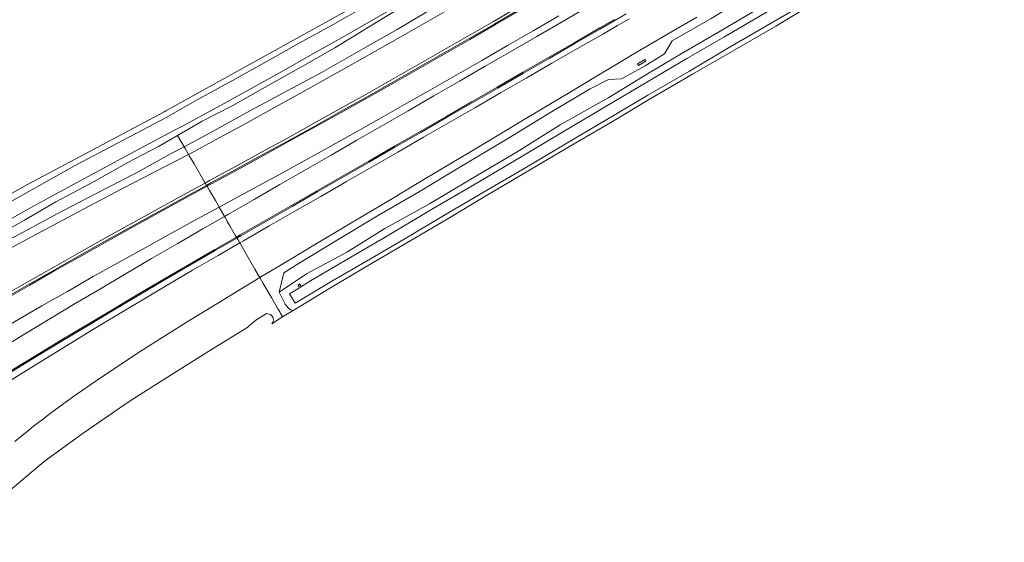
# Model space of a CAD drawing. Header units: metres. Extents: x 138165 to 154469, y 480134 to 494189.
# Tile 931 of 1056: x 149466 to 149931, y 488392 to 488639. Entities that reach past the tile are written whole.
import ezdxf

# ---------------------------------------------------------------- set-up
doc = ezdxf.new("R2010")
doc.units = ezdxf.units.M
doc.header["$LTSCALE"] = 0.001
doc.header["$MEASUREMENT"] = 0
doc.layers.add('TOP-L-topo objecten vlak', color=7, linetype='Continuous', lineweight=0)

msp = doc.modelspace()

# ---------------------------------------------------------------- linework, layer by layer
at = {"layer": 'TOP-L-topo objecten vlak', "flags": 128}
for points in [[(149860.62, 488790.35), (149862.12, 488787.29), (149862.17, 488785.2), (149860.89, 488783.66), (149857.11, 488781.49), (149830.74, 488766.01), (149796.42, 488745.06), (149738.67, 488711.44), (149714.73, 488697.39), (149688.63, 488681.98), (149665.46, 488668.49), (149630.49, 488648.59), (149534.88, 488595.43), (149534.05, 488595.01), (149527.3, 488591.37), (149469.57, 488560.66), (149422.7, 488534.79)], [(149540.48, 488583.89), (149552.05, 488590.55), (149566.61, 488597.96), (149581.76, 488606.66), (149598.94, 488616.23), (149614.71, 488625.24), (149630.57, 488635.03), (149646.63, 488644.74), (149662.04, 488653.16), (149676.96, 488661.79), (149692.85, 488670.94), (149708.71, 488680.08), (149720.91, 488687.46), (149736.96, 488697.12), (149753.42, 488706.44), (149769.32, 488715.28), (149785.28, 488724.58), (149801.42, 488733.79), (149817.43, 488743.29), (149833.07, 488752.37), (149847.67, 488761.21), (149861.46, 488769.33), (149863.6, 488770.35)], [(149867.74, 488763.24), (149854.17, 488755.45), (149837.33, 488745.04), (149821.07, 488736.08), (149804.61, 488726.82), (149787.26, 488716.66), (149771.3, 488707.06), (149756.12, 488698.43), (149747.38, 488694.19), (149741.05, 488694.05), (149733.14, 488688.08), (149728.33, 488684.33), (149722.27, 488679.36), (149711.42, 488672.33), (149694.05, 488662.53), (149677.42, 488653.31), (149660.62, 488643.66), (149644.14, 488633.86), (149628.34, 488624.98), (149608.36, 488613.67), (149590.23, 488603.88), (149573.25, 488594.73), (149554.2, 488584.12), (149543.57, 488578.56)], [(149588.52, 488509.88), (149590.6, 488519.01), (149597.83, 488523.55), (149615.5, 488534.31), (149634.85, 488545.91), (149655, 488557.57), (149673.76, 488568.84), (149696, 488582.17), (149717.01, 488595.02), (149735.29, 488605.83), (149744.01, 488610.34), (149750.05, 488610.65), (149761.36, 488616.73), (149770.42, 488622.37), (149774.1, 488628.57), (149792.54, 488639.14), (149811.64, 488650.95), (149830.87, 488662.1), (149845.6, 488671.03), (149866.3, 488682.44), (149885.94, 488694.25), (149902.46, 488703.69)], [(149906.08, 488697.47), (149891.91, 488688.47), (149870.44, 488676.26), (149849.99, 488664.85), (149834.4, 488654.93), (149817.02, 488645.09), (149796.66, 488633.19), (149779.13, 488622.88), (149764.01, 488613.86), (149744.07, 488601.77), (149721.23, 488588.94), (149700.79, 488576.18), (149678.22, 488562.69), (149659.4, 488551.57), (149638.34, 488539.94), (149620.65, 488528.86), (149601.42, 488518.52), (149588.52, 488509.88)], [(149595.03, 488501.27), (149597.46, 488502.59), (149612.73, 488511.98), (149632.84, 488523.85), (149650.62, 488534.32), (149667.82, 488544.41), (149686.42, 488555.5), (149706.71, 488567.52), (149725.58, 488578.62), (149745.03, 488589.97), (149763.71, 488601.11), (149783.63, 488612.74), (149802.55, 488623.65), (149823.07, 488635.52), (149842.08, 488647.04), (149862.25, 488658.91), (149881.17, 488669.83), (149900.94, 488681.23), (149911.81, 488687.66), (149920.28, 488692.66), (149925.74, 488695.07), (149929.42, 488691.76), (149930.93, 488693.18)], [(149449.09, 488537.24), (149468.94, 488548.58), (149481.04, 488555.16), (149500.28, 488565.62), (149520.44, 488576.42), (149539.08, 488586.3), (149542.45, 488588.09), (149562.42, 488598.95), (149590.04, 488614.27), (149604.63, 488622.56), (149619.67, 488630.97), (149646.33, 488646.37)], [(149819.74, 488642.77), (149798.44, 488630.27), (149781.06, 488620.21), (149765.56, 488611.03), (149746.73, 488599.87), (149723.04, 488585.96), (149702.74, 488573.85), (149679.62, 488560.06), (149661.18, 488549.31), (149640.33, 488536.97), (149622.22, 488526.37), (149603.17, 488515.21), (149598.97, 488512.57), (149598.01, 488511.96), (149593.35, 488509.02), (149595.98, 488504.67), (149613.3, 488515.1), (149631.52, 488525.53), (149649.37, 488535.96), (149666.26, 488546.08), (149685.24, 488557.19), (149705.33, 488568.9), (149724.38, 488580.26), (149743.23, 488591.35), (149762.59, 488602.92), (149782.2, 488614.28), (149801.47, 488625.74), (149821.55, 488637.44), (149840.84, 488648.74)], [(149626.42, 488643.35), (149614.26, 488636.42), (149597.88, 488627.49), (149583.08, 488619.16), (149566.39, 488609.78), (149548.25, 488599.95), (149535.39, 488592.56), (149491.83, 488569.49), (149435.5, 488538.08)], [(149545.65, 488574.95), (149548.27, 488576.31), (149560.47, 488582.87), (149572.67, 488589.53), (149584.88, 488596.25), (149597.07, 488602.99), (149609.24, 488609.79), (149621.42, 488616.61), (149633.55, 488623.45), (149645.65, 488630.32), (149657.74, 488637.23), (149669.84, 488644.19)], [(149701.84, 488644.74), (149689.71, 488637.75), (149677.58, 488630.76), (149665.45, 488623.79), (149653.32, 488616.86), (149641.17, 488609.96), (149629, 488603.09), (149616.82, 488596.25), (149604.6, 488589.45), (149592.33, 488582.64), (149580.14, 488575.93), (149567.87, 488569.23), (149555.57, 488562.55), (149553.48, 488561.41)], [(149554.12, 488560.31), (149556.19, 488561.43), (149568.48, 488568.1), (149580.75, 488574.8), (149592.99, 488581.54), (149605.23, 488588.33), (149617.43, 488595.13), (149629.63, 488601.97), (149641.8, 488608.84), (149653.96, 488615.75), (149666.1, 488622.68), (149678.24, 488629.66), (149690.36, 488636.63), (149702.48, 488643.62)], [(149702.73, 488643.2), (149690.6, 488636.21), (149678.47, 488629.22), (149666.34, 488622.25), (149654.2, 488615.31), (149642.05, 488608.41), (149629.87, 488601.54), (149617.67, 488594.69), (149605.48, 488587.87), (149593.24, 488581.11), (149580.98, 488574.37), (149568.72, 488567.67), (149556.43, 488560.99), (149554.37, 488559.88)], [(149562.6, 488545.65), (149564.44, 488546.71), (149576.57, 488553.68), (149588.71, 488560.66), (149600.85, 488567.63), (149612.98, 488574.61), (149625.12, 488581.59), (149637.26, 488588.57), (149649.39, 488595.55), (149661.53, 488602.54), (149673.66, 488609.56), (149685.79, 488616.57), (149697.92, 488623.56), (149710.13, 488630.61), (149722.15, 488637.55), (149734.27, 488644.54)], [(149752.34, 488641.24), (149746.95, 488638.14), (149740.21, 488634.25), (149728.1, 488627.24), (149716, 488620.26), (149703.82, 488613.24), (149691.7, 488606.26), (149679.56, 488599.27), (149667.43, 488592.28), (149655.29, 488585.29), (149643.15, 488578.31), (149631.02, 488571.33), (149618.88, 488564.35), (149606.76, 488557.37), (149594.62, 488550.39), (149582.46, 488543.42), (149570.29, 488536.42), (149568.52, 488535.41)], [(149720.58, 488640.34), (149708.45, 488633.34), (149696.32, 488626.34), (149684.19, 488619.34), (149672.04, 488612.36), (149659.88, 488605.38), (149647.69, 488598.45), (149635.49, 488591.57), (149623.29, 488584.71), (149611.04, 488577.84), (149598.78, 488571.09), (149586.51, 488564.36), (149574.2, 488557.64), (149561.9, 488550.92), (149560.11, 488549.95)], [(149746.77, 488638.59), (149739.97, 488634.66), (149727.84, 488627.67), (149715.71, 488620.68), (149703.57, 488613.68), (149691.44, 488606.69), (149679.31, 488599.71), (149667.17, 488592.72), (149655.04, 488585.74), (149642.9, 488578.76), (149630.75, 488571.77), (149618.61, 488564.8), (149606.48, 488557.83), (149594.34, 488550.85), (149582.2, 488543.88), (149570.07, 488536.91), (149568.26, 488535.86)], [(149569.85, 488533.12), (149571.65, 488534.16), (149583.78, 488541.13), (149595.92, 488548.1), (149608.06, 488555.08), (149620.2, 488562.06), (149632.34, 488569.03), (149644.48, 488576.02), (149656.61, 488583), (149668.75, 488589.98), (149680.88, 488596.97), (149693.02, 488603.96), (149705.15, 488610.95), (149717.29, 488617.94), (149729.42, 488624.93), (149741.55, 488631.93), (149748.25, 488635.8), (149753.71, 488638.95)], [(149785.68, 488639.74), (149773.73, 488632.75), (149761.35, 488625.55), (149755.93, 488622.36), (149750, 488618.8), (149737.88, 488611.53), (149725.84, 488604.32), (149713.88, 488597.17), (149701.83, 488589.95), (149689.81, 488582.74), (149677.77, 488575.55), (149665.77, 488568.38), (149653.69, 488561.17), (149641.93, 488554.15), (149629.69, 488546.82), (149617.57, 488539.61), (149605.55, 488532.45), (149593.64, 488525.34), (149581.74, 488518.22), (149579.32, 488516.75)], [(149758.19, 488616.92), (149757.72, 488617.72), (149761.13, 488619.67), (149761.59, 488618.9), (149758.19, 488616.92)], [(149376.31, 488494.95), (149377.05, 488495.35), (149393.76, 488503.76), (149408.68, 488511.61), (149429.32, 488521.9), (149434.2, 488525.56), (149439.44, 488528.2), (149450.45, 488533.99), (149468.22, 488543.91), (149483.04, 488552.5), (149501.1, 488562.1), (149516.96, 488571.04), (149531.52, 488578.73), (149540.48, 488583.89)], [(149543.57, 488578.56), (149540.48, 488583.89)], [(149543.57, 488578.56), (149537.11, 488575.19), (149520.71, 488566.13), (149501.42, 488556.21), (149483.6, 488546.91), (149467.2, 488538.07), (149452.13, 488530.08), (149443.85, 488526.15), (149438.85, 488524.58), (149435.45, 488522.62), (149431.57, 488519.76), (149421.8, 488513.48), (149405.95, 488504.82), (149388.6, 488495.58), (149378.81, 488490.68)], [(149543.57, 488578.56), (149544.04, 488577.74), (149545.65, 488574.95)], [(149380.65, 488487.68), (149388.08, 488491.42), (149400.48, 488497.72), (149406.23, 488500.67), (149412.61, 488503.97), (149418.51, 488507.08), (149424.55, 488510.34), (149436.83, 488517.08), (149449.08, 488523.81), (149461.52, 488530.58), (149473.86, 488537.23), (149486.3, 488543.87), (149498.71, 488550.45), (149511.18, 488557.03), (149523.64, 488563.56), (149536.22, 488570.07), (149545.65, 488574.95)], [(149545.65, 488574.95), (149546.58, 488573.35), (149548.27, 488570.42), (149553.48, 488561.41)], [(149553.48, 488561.41), (149543.26, 488555.85), (149530.96, 488549.11), (149518.68, 488542.33), (149506.43, 488535.5), (149494.19, 488528.62), (149481.98, 488521.71), (149469.8, 488514.75), (149457.64, 488507.75), (149445.47, 488500.74), (149433.39, 488493.69), (149421.28, 488486.56), (149409.22, 488479.37), (149397.18, 488472.15), (149391.63, 488468.78)], [(149392.3, 488467.64), (149397.89, 488471.01), (149409.91, 488478.22), (149421.96, 488485.38), (149434.04, 488492.54), (149446.14, 488499.62), (149458.27, 488506.67), (149470.43, 488513.66), (149482.6, 488520.61), (149494.8, 488527.52), (149507.04, 488534.4), (149519.29, 488541.23), (149531.57, 488548.01), (149543.87, 488554.73), (149554.12, 488560.31)], [(149554.37, 488559.88), (149544.11, 488554.29), (149531.81, 488547.56), (149519.54, 488540.77), (149507.29, 488533.95), (149495.05, 488527.09), (149482.86, 488520.18), (149470.67, 488513.22), (149458.52, 488506.23), (149446.39, 488499.19), (149434.28, 488492.11), (149422.2, 488484.98), (149410.16, 488477.82), (149398.13, 488470.61), (149392.53, 488467.23)], [(149554.12, 488560.31), (149553.48, 488561.41)], [(149554.12, 488560.31), (149554.37, 488559.88)], [(149560.11, 488549.95), (149559.93, 488550.26), (149558.3, 488553.09), (149556.26, 488556.62), (149555.51, 488557.9), (149554.37, 488559.88)], [(149560.11, 488549.95), (149549.61, 488544.26), (149537.35, 488537.54), (149525.1, 488530.79), (149512.89, 488524.02), (149500.67, 488517.2), (149488.5, 488510.24), (149476.36, 488503.35), (149464.24, 488496.33), (149452.15, 488489.32), (149440.08, 488482.28), (149428.03, 488475.19), (149416.01, 488468.02), (149404.01, 488460.84), (149398.29, 488457.4)], [(149562.6, 488545.65), (149562.24, 488546.28), (149560.11, 488549.95)], [(149402.8, 488449.69), (149408.7, 488453.39), (149420.57, 488460.78), (149432.42, 488468.12), (149444.34, 488475.45), (149456.23, 488482.71), (149468.17, 488489.97), (149480.15, 488497.25), (149492.1, 488504.45), (149504.08, 488511.51), (149516.17, 488518.63), (149528.2, 488525.7), (149540.26, 488532.74), (149552.34, 488539.73), (149562.6, 488545.65)], [(149568.26, 488535.86), (149567.72, 488536.8), (149565.2, 488541.15), (149563.96, 488543.3), (149563.03, 488544.91), (149562.6, 488545.65)], [(149568.26, 488535.86), (149558, 488529.94), (149545.95, 488522.95), (149533.93, 488515.92), (149521.92, 488508.85), (149509.94, 488501.75), (149497.97, 488494.63), (149486, 488487.45), (149474.08, 488480.25), (149462.17, 488473.03), (149450.29, 488465.77), (149438.42, 488458.47), (149426.58, 488451.15), (149414.75, 488443.78), (149408.53, 488439.89)], [(149568.52, 488535.41), (149558.23, 488529.51), (149546.24, 488522.55), (149534.18, 488515.49), (149522.19, 488508.44), (149510.19, 488501.32), (149498.2, 488494.19), (149486.27, 488487.03), (149474.36, 488479.83), (149462.45, 488472.61), (149450.53, 488465.33), (149438.67, 488458.03), (149426.82, 488450.71), (149415.04, 488443.38), (149408.79, 488439.45)], [(149568.52, 488535.41), (149568.26, 488535.86)], [(149569.85, 488533.12), (149569, 488534.58), (149568.52, 488535.41)], [(149411.05, 488435.58), (149417.84, 488440.04), (149429.42, 488447.59), (149441.12, 488455.14), (149452.8, 488462.59), (149464.51, 488470), (149476.24, 488477.32), (149487.96, 488484.54), (149499.95, 488491.87), (149511.8, 488499.03), (149523.67, 488506.13), (149535.6, 488513.21), (149547.58, 488520.25), (149559.57, 488527.2), (149569.85, 488533.12)], [(149569.85, 488533.12), (149577.02, 488520.73), (149578.72, 488517.78), (149579.32, 488516.75)], [(149579.32, 488516.75), (149569.96, 488511.11), (149558.22, 488503.92), (149546.29, 488496.56), (149534.8, 488489.41), (149523.32, 488482.14), (149512.14, 488474.81), (149501.61, 488467.7), (149490.9, 488460.26), (149480.36, 488452.59), (149476.43, 488449.62), (149472.64, 488446.67), (149469.99, 488444.57), (149466.27, 488441.54), (149463.66, 488439.41)], [(149590.08, 488498.14), (149588.92, 488500.15), (149588.68, 488500.57), (149588.27, 488501.28), (149587.85, 488502), (149584.76, 488507.35), (149580.93, 488513.96), (149579.32, 488516.75)], [(149597.96, 488512.46), (149597.47, 488513.21), (149598.14, 488513.65), (149598.63, 488512.89), (149598.71, 488512.95), (149598.26, 488513.64), (149598.17, 488513.79), (149597.33, 488513.24), (149597.42, 488513.1), (149597.88, 488512.4), (149597.96, 488512.46)], [(149595.03, 488501.27), (149593.81, 488501.51), (149592.58, 488502.69), (149591.28, 488504.27), (149588.52, 488509.88)], [(149590.08, 488498.14), (149595.03, 488501.27)], [(149428.72, 488405.4), (149436.72, 488391.73), (149441.26, 488397.11), (149457.48, 488412.98), (149477.48, 488429.83), (149495.95, 488443.23), (149518.09, 488458.57), (149535.69, 488469.66), (149556.45, 488482.81), (149573.14, 488493.09), (149577.43, 488496.61), (149582.42, 488499.74), (149584.31, 488499.29), (149585.47, 488498.19), (149585.58, 488497.35), (149585.72, 488496.44), (149584.94, 488494.89), (149590.08, 488498.14)]]:
    msp.add_lwpolyline(points, dxfattribs=at)

doc.saveas('drawing.dxf')
